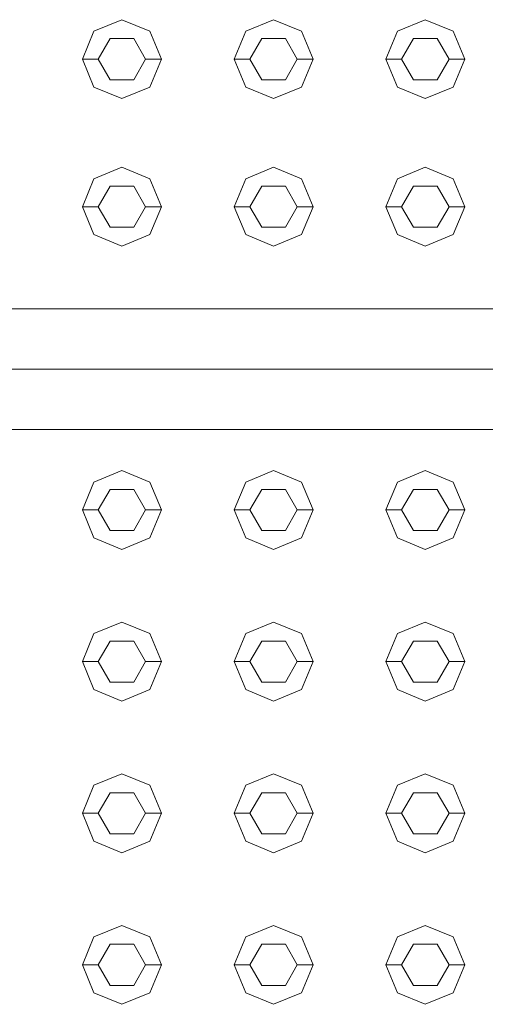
# Model space of a CAD drawing. Header units: millimetres. Extents: x 2 to 902, y -447 to 199.
# Tile 635 of 656: x 22.379 to 22.674, y 162.249 to 162.873. Entities that reach past the tile are written whole.
import ezdxf

# ---------------------------------------------------------------- set-up
doc = ezdxf.new("R2010")
doc.units = ezdxf.units.MM
doc.header["$MEASUREMENT"] = 0
for name, color, linetype, lineweight in [('IFC-Corrimão-Contorno', 36, 'Continuous', 5), ('IFC-Elemento construtivo genérico-Contorno', 253, 'Continuous', 5), ('IFC-Escada-Contorno', 32, 'Continuous', 5)]:
    doc.layers.add(name, color=color, linetype=linetype, lineweight=lineweight)

msp = doc.modelspace()

# ---------------------------------------------------------------- linework, layer by layer
at = {"layer": 'IFC-Corrimão-Contorno', "color": 7, "lineweight": 5}
for p, q in [((22.2903, 162.68954), (22.68711, 162.68954)), ((22.2903, 162.65143), (22.68711, 162.65143)), ((22.2903, 162.61332), (22.68711, 162.61332))]:
    msp.add_line(p, q, dxfattribs=at)
at = {"layer": 'IFC-Elemento construtivo genérico-Contorno', "color": 7, "lineweight": 5}
for p, q in [((22.42651, 162.86537), (22.44418, 162.87269)), ((22.42651, 162.86537), (22.44418, 162.87269)), ((22.44418, 162.87269), (22.46186, 162.86537)), ((22.44418, 162.87269), (22.46186, 162.86537)), ((22.52251, 162.86537), (22.54018, 162.87269)), ((22.52251, 162.86537), (22.54018, 162.87269)), ((22.54018, 162.87269), (22.55786, 162.86537)), ((22.54018, 162.87269), (22.55786, 162.86537)), ((22.61851, 162.86537), (22.63618, 162.87269)), ((22.61851, 162.86537), (22.63618, 162.87269)), ((22.63618, 162.87269), (22.65386, 162.86537)), ((22.63618, 162.87269), (22.65386, 162.86537)), ((22.41918, 162.84769), (22.42651, 162.86537)), ((22.41918, 162.84769), (22.42651, 162.86537)), ((22.46186, 162.86537), (22.46918, 162.84769)), ((22.46186, 162.86537), (22.46918, 162.84769)), ((22.51518, 162.84769), (22.52251, 162.86537)), ((22.51518, 162.84769), (22.52251, 162.86537)), ((22.55786, 162.86537), (22.56518, 162.84769)), ((22.55786, 162.86537), (22.56518, 162.84769)), ((22.61118, 162.84769), (22.61851, 162.86537)), ((22.61118, 162.84769), (22.61851, 162.86537)), ((22.65386, 162.86537), (22.66118, 162.84769)), ((22.65386, 162.86537), (22.66118, 162.84769)), ((22.42918, 162.84769), (22.43668, 162.86068)), ((22.42918, 162.84769), (22.43668, 162.86068)), ((22.43668, 162.86068), (22.45168, 162.86068)), ((22.43668, 162.86068), (22.45168, 162.86068)), ((22.45168, 162.86068), (22.45918, 162.84769)), ((22.45168, 162.86068), (22.45918, 162.84769)), ((22.52518, 162.84769), (22.53268, 162.86068)), ((22.52518, 162.84769), (22.53268, 162.86068)), ((22.53268, 162.86068), (22.54768, 162.86068)), ((22.53268, 162.86068), (22.54768, 162.86068)), ((22.54768, 162.86068), (22.55518, 162.84769)), ((22.54768, 162.86068), (22.55518, 162.84769)), ((22.62118, 162.84769), (22.62868, 162.86068)), ((22.62118, 162.84769), (22.62868, 162.86068)), ((22.62868, 162.86068), (22.64368, 162.86068)), ((22.62868, 162.86068), (22.64368, 162.86068)), ((22.64368, 162.86068), (22.65118, 162.84769)), ((22.64368, 162.86068), (22.65118, 162.84769)), ((22.41918, 162.84769), (22.42918, 162.84769)), ((22.41918, 162.84769), (22.42651, 162.83001)), ((22.41918, 162.84769), (22.42918, 162.84769)), ((22.41918, 162.84769), (22.42651, 162.83001)), ((22.42918, 162.84769), (22.43668, 162.8347)), ((22.42918, 162.84769), (22.43668, 162.8347)), ((22.45168, 162.8347), (22.45918, 162.84769)), ((22.45168, 162.8347), (22.45918, 162.84769)), ((22.45918, 162.84769), (22.46918, 162.84769)), ((22.45918, 162.84769), (22.46918, 162.84769)), ((22.46186, 162.83001), (22.46918, 162.84769)), ((22.46186, 162.83001), (22.46918, 162.84769)), ((22.51518, 162.84769), (22.52518, 162.84769)), ((22.51518, 162.84769), (22.52251, 162.83001)), ((22.51518, 162.84769), (22.52518, 162.84769)), ((22.51518, 162.84769), (22.52251, 162.83001)), ((22.52518, 162.84769), (22.53268, 162.8347)), ((22.52518, 162.84769), (22.53268, 162.8347)), ((22.54768, 162.8347), (22.55518, 162.84769)), ((22.54768, 162.8347), (22.55518, 162.84769)), ((22.55518, 162.84769), (22.56518, 162.84769)), ((22.55518, 162.84769), (22.56518, 162.84769)), ((22.55786, 162.83001), (22.56518, 162.84769)), ((22.55786, 162.83001), (22.56518, 162.84769)), ((22.61118, 162.84769), (22.62118, 162.84769)), ((22.61118, 162.84769), (22.61851, 162.83001)), ((22.61118, 162.84769), (22.62118, 162.84769)), ((22.61118, 162.84769), (22.61851, 162.83001)), ((22.62118, 162.84769), (22.62868, 162.8347)), ((22.62118, 162.84769), (22.62868, 162.8347)), ((22.64368, 162.8347), (22.65118, 162.84769)), ((22.64368, 162.8347), (22.65118, 162.84769)), ((22.65118, 162.84769), (22.66118, 162.84769)), ((22.65118, 162.84769), (22.66118, 162.84769)), ((22.65386, 162.83001), (22.66118, 162.84769)), ((22.65386, 162.83001), (22.66118, 162.84769)), ((22.43668, 162.8347), (22.45168, 162.8347)), ((22.43668, 162.8347), (22.45168, 162.8347)), ((22.53268, 162.8347), (22.54768, 162.8347)), ((22.53268, 162.8347), (22.54768, 162.8347)), ((22.62868, 162.8347), (22.64368, 162.8347)), ((22.62868, 162.8347), (22.64368, 162.8347)), ((22.42651, 162.83001), (22.44418, 162.82269)), ((22.42651, 162.83001), (22.44418, 162.82269)), ((22.44418, 162.82269), (22.46186, 162.83001)), ((22.44418, 162.82269), (22.46186, 162.83001)), ((22.52251, 162.83001), (22.54018, 162.82269)), ((22.52251, 162.83001), (22.54018, 162.82269)), ((22.54018, 162.82269), (22.55786, 162.83001)), ((22.54018, 162.82269), (22.55786, 162.83001)), ((22.61851, 162.83001), (22.63618, 162.82269)), ((22.61851, 162.83001), (22.63618, 162.82269)), ((22.63618, 162.82269), (22.65386, 162.83001)), ((22.63618, 162.82269), (22.65386, 162.83001)), ((22.42651, 162.77195), (22.44418, 162.77927)), ((22.42651, 162.77195), (22.44418, 162.77927)), ((22.44418, 162.77927), (22.46186, 162.77195)), ((22.44418, 162.77927), (22.46186, 162.77195)), ((22.52251, 162.77195), (22.54018, 162.77927)), ((22.52251, 162.77195), (22.54018, 162.77927)), ((22.54018, 162.77927), (22.55786, 162.77195)), ((22.54018, 162.77927), (22.55786, 162.77195)), ((22.61851, 162.77195), (22.63618, 162.77927)), ((22.61851, 162.77195), (22.63618, 162.77927)), ((22.63618, 162.77927), (22.65386, 162.77195)), ((22.63618, 162.77927), (22.65386, 162.77195)), ((22.41918, 162.75427), (22.42651, 162.77195)), ((22.41918, 162.75427), (22.42651, 162.77195)), ((22.46186, 162.77195), (22.46918, 162.75427)), ((22.46186, 162.77195), (22.46918, 162.75427)), ((22.51518, 162.75427), (22.52251, 162.77195)), ((22.51518, 162.75427), (22.52251, 162.77195)), ((22.55786, 162.77195), (22.56518, 162.75427)), ((22.55786, 162.77195), (22.56518, 162.75427)), ((22.61118, 162.75427), (22.61851, 162.77195)), ((22.61118, 162.75427), (22.61851, 162.77195)), ((22.65386, 162.77195), (22.66118, 162.75427)), ((22.65386, 162.77195), (22.66118, 162.75427)), ((22.42918, 162.75427), (22.43668, 162.76726)), ((22.42918, 162.75427), (22.43668, 162.76726)), ((22.43668, 162.76726), (22.45168, 162.76726)), ((22.43668, 162.76726), (22.45168, 162.76726)), ((22.45168, 162.76726), (22.45918, 162.75427)), ((22.45168, 162.76726), (22.45918, 162.75427)), ((22.52518, 162.75427), (22.53268, 162.76726)), ((22.52518, 162.75427), (22.53268, 162.76726)), ((22.53268, 162.76726), (22.54768, 162.76726)), ((22.53268, 162.76726), (22.54768, 162.76726)), ((22.54768, 162.76726), (22.55518, 162.75427)), ((22.54768, 162.76726), (22.55518, 162.75427)), ((22.62118, 162.75427), (22.62868, 162.76726)), ((22.62118, 162.75427), (22.62868, 162.76726)), ((22.62868, 162.76726), (22.64368, 162.76726)), ((22.62868, 162.76726), (22.64368, 162.76726)), ((22.64368, 162.76726), (22.65118, 162.75427)), ((22.64368, 162.76726), (22.65118, 162.75427)), ((22.41918, 162.75427), (22.42918, 162.75427)), ((22.41918, 162.75427), (22.42651, 162.7366)), ((22.41918, 162.75427), (22.42918, 162.75427)), ((22.41918, 162.75427), (22.42651, 162.7366)), ((22.42918, 162.75427), (22.43668, 162.74128)), ((22.42918, 162.75427), (22.43668, 162.74128)), ((22.45168, 162.74128), (22.45918, 162.75427)), ((22.45168, 162.74128), (22.45918, 162.75427)), ((22.45918, 162.75427), (22.46918, 162.75427)), ((22.45918, 162.75427), (22.46918, 162.75427)), ((22.46186, 162.7366), (22.46918, 162.75427)), ((22.46186, 162.7366), (22.46918, 162.75427)), ((22.51518, 162.75427), (22.52518, 162.75427)), ((22.51518, 162.75427), (22.52251, 162.7366)), ((22.51518, 162.75427), (22.52518, 162.75427)), ((22.51518, 162.75427), (22.52251, 162.7366)), ((22.52518, 162.75427), (22.53268, 162.74128)), ((22.52518, 162.75427), (22.53268, 162.74128)), ((22.54768, 162.74128), (22.55518, 162.75427)), ((22.54768, 162.74128), (22.55518, 162.75427)), ((22.55518, 162.75427), (22.56518, 162.75427)), ((22.55518, 162.75427), (22.56518, 162.75427)), ((22.55786, 162.7366), (22.56518, 162.75427)), ((22.55786, 162.7366), (22.56518, 162.75427)), ((22.61118, 162.75427), (22.62118, 162.75427)), ((22.61118, 162.75427), (22.61851, 162.7366)), ((22.61118, 162.75427), (22.62118, 162.75427)), ((22.61118, 162.75427), (22.61851, 162.7366)), ((22.62118, 162.75427), (22.62868, 162.74128)), ((22.62118, 162.75427), (22.62868, 162.74128)), ((22.64368, 162.74128), (22.65118, 162.75427)), ((22.64368, 162.74128), (22.65118, 162.75427)), ((22.65118, 162.75427), (22.66118, 162.75427)), ((22.65118, 162.75427), (22.66118, 162.75427)), ((22.65386, 162.7366), (22.66118, 162.75427)), ((22.65386, 162.7366), (22.66118, 162.75427)), ((22.43668, 162.74128), (22.45168, 162.74128)), ((22.43668, 162.74128), (22.45168, 162.74128)), ((22.53268, 162.74128), (22.54768, 162.74128)), ((22.53268, 162.74128), (22.54768, 162.74128)), ((22.62868, 162.74128), (22.64368, 162.74128)), ((22.62868, 162.74128), (22.64368, 162.74128)), ((22.42651, 162.7366), (22.44418, 162.72927)), ((22.42651, 162.7366), (22.44418, 162.72927)), ((22.44418, 162.72927), (22.46186, 162.7366)), ((22.44418, 162.72927), (22.46186, 162.7366)), ((22.52251, 162.7366), (22.54018, 162.72927)), ((22.52251, 162.7366), (22.54018, 162.72927)), ((22.54018, 162.72927), (22.55786, 162.7366)), ((22.54018, 162.72927), (22.55786, 162.7366)), ((22.61851, 162.7366), (22.63618, 162.72927)), ((22.61851, 162.7366), (22.63618, 162.72927)), ((22.63618, 162.72927), (22.65386, 162.7366)), ((22.63618, 162.72927), (22.65386, 162.7366)), ((22.42651, 162.57995), (22.44418, 162.58727)), ((22.42651, 162.57995), (22.44418, 162.58727)), ((22.44418, 162.58727), (22.46186, 162.57995)), ((22.44418, 162.58727), (22.46186, 162.57995)), ((22.52251, 162.57995), (22.54018, 162.58727)), ((22.52251, 162.57995), (22.54018, 162.58727)), ((22.54018, 162.58727), (22.55786, 162.57995)), ((22.54018, 162.58727), (22.55786, 162.57995)), ((22.61851, 162.57995), (22.63618, 162.58727)), ((22.61851, 162.57995), (22.63618, 162.58727)), ((22.63618, 162.58727), (22.65386, 162.57995)), ((22.63618, 162.58727), (22.65386, 162.57995)), ((22.41918, 162.56227), (22.42651, 162.57995)), ((22.41918, 162.56227), (22.42651, 162.57995)), ((22.42918, 162.56227), (22.43668, 162.57526)), ((22.42918, 162.56227), (22.43668, 162.57526)), ((22.43668, 162.57526), (22.45168, 162.57526)), ((22.43668, 162.57526), (22.45168, 162.57526)), ((22.45168, 162.57526), (22.45918, 162.56227)), ((22.45168, 162.57526), (22.45918, 162.56227)), ((22.46186, 162.57995), (22.46918, 162.56227)), ((22.46186, 162.57995), (22.46918, 162.56227)), ((22.51518, 162.56227), (22.52251, 162.57995)), ((22.51518, 162.56227), (22.52251, 162.57995)), ((22.52518, 162.56227), (22.53268, 162.57526)), ((22.52518, 162.56227), (22.53268, 162.57526)), ((22.53268, 162.57526), (22.54768, 162.57526)), ((22.53268, 162.57526), (22.54768, 162.57526)), ((22.54768, 162.57526), (22.55518, 162.56227)), ((22.54768, 162.57526), (22.55518, 162.56227)), ((22.55786, 162.57995), (22.56518, 162.56227)), ((22.55786, 162.57995), (22.56518, 162.56227)), ((22.61118, 162.56227), (22.61851, 162.57995)), ((22.61118, 162.56227), (22.61851, 162.57995)), ((22.62118, 162.56227), (22.62868, 162.57526)), ((22.62118, 162.56227), (22.62868, 162.57526)), ((22.62868, 162.57526), (22.64368, 162.57526)), ((22.62868, 162.57526), (22.64368, 162.57526)), ((22.64368, 162.57526), (22.65118, 162.56227)), ((22.64368, 162.57526), (22.65118, 162.56227)), ((22.65386, 162.57995), (22.66118, 162.56227)), ((22.65386, 162.57995), (22.66118, 162.56227)), ((22.41918, 162.56227), (22.42918, 162.56227)), ((22.41918, 162.56227), (22.42651, 162.54459)), ((22.41918, 162.56227), (22.42918, 162.56227)), ((22.41918, 162.56227), (22.42651, 162.54459)), ((22.42918, 162.56227), (22.43668, 162.54928)), ((22.42918, 162.56227), (22.43668, 162.54928)), ((22.45168, 162.54928), (22.45918, 162.56227)), ((22.45168, 162.54928), (22.45918, 162.56227)), ((22.45918, 162.56227), (22.46918, 162.56227)), ((22.45918, 162.56227), (22.46918, 162.56227)), ((22.46186, 162.54459), (22.46918, 162.56227)), ((22.46186, 162.54459), (22.46918, 162.56227)), ((22.51518, 162.56227), (22.52518, 162.56227)), ((22.51518, 162.56227), (22.52251, 162.54459)), ((22.51518, 162.56227), (22.52518, 162.56227)), ((22.51518, 162.56227), (22.52251, 162.54459)), ((22.52518, 162.56227), (22.53268, 162.54928)), ((22.52518, 162.56227), (22.53268, 162.54928)), ((22.54768, 162.54928), (22.55518, 162.56227)), ((22.54768, 162.54928), (22.55518, 162.56227)), ((22.55518, 162.56227), (22.56518, 162.56227)), ((22.55518, 162.56227), (22.56518, 162.56227)), ((22.55786, 162.54459), (22.56518, 162.56227)), ((22.55786, 162.54459), (22.56518, 162.56227)), ((22.61118, 162.56227), (22.62118, 162.56227)), ((22.61118, 162.56227), (22.61851, 162.54459)), ((22.61118, 162.56227), (22.62118, 162.56227)), ((22.61118, 162.56227), (22.61851, 162.54459)), ((22.62118, 162.56227), (22.62868, 162.54928)), ((22.62118, 162.56227), (22.62868, 162.54928)), ((22.64368, 162.54928), (22.65118, 162.56227)), ((22.64368, 162.54928), (22.65118, 162.56227)), ((22.65118, 162.56227), (22.66118, 162.56227)), ((22.65118, 162.56227), (22.66118, 162.56227)), ((22.65386, 162.54459), (22.66118, 162.56227)), ((22.65386, 162.54459), (22.66118, 162.56227)), ((22.42651, 162.54459), (22.44418, 162.53727)), ((22.42651, 162.54459), (22.44418, 162.53727)), ((22.43668, 162.54928), (22.45168, 162.54928)), ((22.43668, 162.54928), (22.45168, 162.54928)), ((22.44418, 162.53727), (22.46186, 162.54459)), ((22.44418, 162.53727), (22.46186, 162.54459)), ((22.52251, 162.54459), (22.54018, 162.53727)), ((22.52251, 162.54459), (22.54018, 162.53727)), ((22.53268, 162.54928), (22.54768, 162.54928)), ((22.53268, 162.54928), (22.54768, 162.54928)), ((22.54018, 162.53727), (22.55786, 162.54459)), ((22.54018, 162.53727), (22.55786, 162.54459)), ((22.61851, 162.54459), (22.63618, 162.53727)), ((22.61851, 162.54459), (22.63618, 162.53727)), ((22.62868, 162.54928), (22.64368, 162.54928)), ((22.62868, 162.54928), (22.64368, 162.54928)), ((22.63618, 162.53727), (22.65386, 162.54459)), ((22.63618, 162.53727), (22.65386, 162.54459)), ((22.42651, 162.48395), (22.44418, 162.49127)), ((22.42651, 162.48395), (22.44418, 162.49127)), ((22.44418, 162.49127), (22.46186, 162.48395)), ((22.44418, 162.49127), (22.46186, 162.48395)), ((22.52251, 162.48395), (22.54018, 162.49127)), ((22.52251, 162.48395), (22.54018, 162.49127)), ((22.54018, 162.49127), (22.55786, 162.48395)), ((22.54018, 162.49127), (22.55786, 162.48395)), ((22.61851, 162.48395), (22.63618, 162.49127)), ((22.61851, 162.48395), (22.63618, 162.49127)), ((22.63618, 162.49127), (22.65386, 162.48395)), ((22.63618, 162.49127), (22.65386, 162.48395)), ((22.41918, 162.46627), (22.42651, 162.48395)), ((22.41918, 162.46627), (22.42651, 162.48395)), ((22.46186, 162.48395), (22.46918, 162.46627)), ((22.46186, 162.48395), (22.46918, 162.46627)), ((22.51518, 162.46627), (22.52251, 162.48395)), ((22.51518, 162.46627), (22.52251, 162.48395)), ((22.55786, 162.48395), (22.56518, 162.46627)), ((22.55786, 162.48395), (22.56518, 162.46627)), ((22.61118, 162.46627), (22.61851, 162.48395)), ((22.61118, 162.46627), (22.61851, 162.48395)), ((22.65386, 162.48395), (22.66118, 162.46627)), ((22.65386, 162.48395), (22.66118, 162.46627)), ((22.42918, 162.46627), (22.43668, 162.47926)), ((22.42918, 162.46627), (22.43668, 162.47926)), ((22.43668, 162.47926), (22.45168, 162.47926)), ((22.43668, 162.47926), (22.45168, 162.47926)), ((22.45168, 162.47926), (22.45918, 162.46627)), ((22.45168, 162.47926), (22.45918, 162.46627)), ((22.52518, 162.46627), (22.53268, 162.47926)), ((22.52518, 162.46627), (22.53268, 162.47926)), ((22.53268, 162.47926), (22.54768, 162.47926)), ((22.53268, 162.47926), (22.54768, 162.47926)), ((22.54768, 162.47926), (22.55518, 162.46627)), ((22.54768, 162.47926), (22.55518, 162.46627)), ((22.62118, 162.46627), (22.62868, 162.47926)), ((22.62118, 162.46627), (22.62868, 162.47926)), ((22.62868, 162.47926), (22.64368, 162.47926)), ((22.62868, 162.47926), (22.64368, 162.47926)), ((22.64368, 162.47926), (22.65118, 162.46627)), ((22.64368, 162.47926), (22.65118, 162.46627)), ((22.41918, 162.46627), (22.42918, 162.46627)), ((22.41918, 162.46627), (22.42651, 162.44859)), ((22.41918, 162.46627), (22.42918, 162.46627)), ((22.41918, 162.46627), (22.42651, 162.44859)), ((22.42918, 162.46627), (22.43668, 162.45328)), ((22.42918, 162.46627), (22.43668, 162.45328)), ((22.45168, 162.45328), (22.45918, 162.46627)), ((22.45168, 162.45328), (22.45918, 162.46627)), ((22.45918, 162.46627), (22.46918, 162.46627)), ((22.45918, 162.46627), (22.46918, 162.46627)), ((22.46186, 162.44859), (22.46918, 162.46627)), ((22.46186, 162.44859), (22.46918, 162.46627)), ((22.51518, 162.46627), (22.52518, 162.46627)), ((22.51518, 162.46627), (22.52251, 162.44859)), ((22.51518, 162.46627), (22.52518, 162.46627)), ((22.51518, 162.46627), (22.52251, 162.44859)), ((22.52518, 162.46627), (22.53268, 162.45328)), ((22.52518, 162.46627), (22.53268, 162.45328)), ((22.54768, 162.45328), (22.55518, 162.46627)), ((22.54768, 162.45328), (22.55518, 162.46627)), ((22.55518, 162.46627), (22.56518, 162.46627)), ((22.55518, 162.46627), (22.56518, 162.46627)), ((22.55786, 162.44859), (22.56518, 162.46627)), ((22.55786, 162.44859), (22.56518, 162.46627)), ((22.61118, 162.46627), (22.62118, 162.46627)), ((22.61118, 162.46627), (22.61851, 162.44859)), ((22.61118, 162.46627), (22.62118, 162.46627)), ((22.61118, 162.46627), (22.61851, 162.44859)), ((22.62118, 162.46627), (22.62868, 162.45328)), ((22.62118, 162.46627), (22.62868, 162.45328)), ((22.64368, 162.45328), (22.65118, 162.46627)), ((22.64368, 162.45328), (22.65118, 162.46627)), ((22.65118, 162.46627), (22.66118, 162.46627)), ((22.65118, 162.46627), (22.66118, 162.46627)), ((22.65386, 162.44859), (22.66118, 162.46627)), ((22.65386, 162.44859), (22.66118, 162.46627)), ((22.43668, 162.45328), (22.45168, 162.45328)), ((22.43668, 162.45328), (22.45168, 162.45328)), ((22.53268, 162.45328), (22.54768, 162.45328)), ((22.53268, 162.45328), (22.54768, 162.45328)), ((22.62868, 162.45328), (22.64368, 162.45328)), ((22.62868, 162.45328), (22.64368, 162.45328)), ((22.42651, 162.44859), (22.44418, 162.44127)), ((22.42651, 162.44859), (22.44418, 162.44127)), ((22.44418, 162.44127), (22.46186, 162.44859)), ((22.44418, 162.44127), (22.46186, 162.44859)), ((22.52251, 162.44859), (22.54018, 162.44127)), ((22.52251, 162.44859), (22.54018, 162.44127)), ((22.54018, 162.44127), (22.55786, 162.44859)), ((22.54018, 162.44127), (22.55786, 162.44859)), ((22.61851, 162.44859), (22.63618, 162.44127)), ((22.61851, 162.44859), (22.63618, 162.44127)), ((22.63618, 162.44127), (22.65386, 162.44859)), ((22.63618, 162.44127), (22.65386, 162.44859)), ((22.42651, 162.38794), (22.44418, 162.39527)), ((22.42651, 162.38794), (22.44418, 162.39527)), ((22.44418, 162.39527), (22.46186, 162.38794)), ((22.44418, 162.39527), (22.46186, 162.38794)), ((22.52251, 162.38794), (22.54018, 162.39527)), ((22.52251, 162.38794), (22.54018, 162.39527)), ((22.54018, 162.39527), (22.55786, 162.38794)), ((22.54018, 162.39527), (22.55786, 162.38794)), ((22.61851, 162.38794), (22.63618, 162.39527)), ((22.61851, 162.38794), (22.63618, 162.39527)), ((22.63618, 162.39527), (22.65386, 162.38794)), ((22.63618, 162.39527), (22.65386, 162.38794)), ((22.41918, 162.37027), (22.42651, 162.38794)), ((22.41918, 162.37027), (22.42651, 162.38794)), ((22.46186, 162.38794), (22.46918, 162.37027)), ((22.46186, 162.38794), (22.46918, 162.37027)), ((22.51518, 162.37027), (22.52251, 162.38794)), ((22.51518, 162.37027), (22.52251, 162.38794)), ((22.55786, 162.38794), (22.56518, 162.37027)), ((22.55786, 162.38794), (22.56518, 162.37027)), ((22.61118, 162.37027), (22.61851, 162.38794)), ((22.61118, 162.37027), (22.61851, 162.38794)), ((22.65386, 162.38794), (22.66118, 162.37027)), ((22.65386, 162.38794), (22.66118, 162.37027)), ((22.42918, 162.37027), (22.43668, 162.38326)), ((22.42918, 162.37027), (22.43668, 162.38326)), ((22.43668, 162.38326), (22.45168, 162.38326)), ((22.43668, 162.38326), (22.45168, 162.38326)), ((22.45168, 162.38326), (22.45918, 162.37027)), ((22.45168, 162.38326), (22.45918, 162.37027)), ((22.52518, 162.37027), (22.53268, 162.38326)), ((22.52518, 162.37027), (22.53268, 162.38326)), ((22.53268, 162.38326), (22.54768, 162.38326)), ((22.53268, 162.38326), (22.54768, 162.38326)), ((22.54768, 162.38326), (22.55518, 162.37027)), ((22.54768, 162.38326), (22.55518, 162.37027)), ((22.62118, 162.37027), (22.62868, 162.38326)), ((22.62118, 162.37027), (22.62868, 162.38326)), ((22.62868, 162.38326), (22.64368, 162.38326)), ((22.62868, 162.38326), (22.64368, 162.38326)), ((22.64368, 162.38326), (22.65118, 162.37027)), ((22.64368, 162.38326), (22.65118, 162.37027)), ((22.41918, 162.37027), (22.42918, 162.37027)), ((22.41918, 162.37027), (22.42651, 162.35259)), ((22.41918, 162.37027), (22.42918, 162.37027)), ((22.41918, 162.37027), (22.42651, 162.35259)), ((22.42918, 162.37027), (22.43668, 162.35728)), ((22.42918, 162.37027), (22.43668, 162.35728)), ((22.45168, 162.35728), (22.45918, 162.37027)), ((22.45168, 162.35728), (22.45918, 162.37027)), ((22.45918, 162.37027), (22.46918, 162.37027)), ((22.45918, 162.37027), (22.46918, 162.37027)), ((22.46186, 162.35259), (22.46918, 162.37027)), ((22.46186, 162.35259), (22.46918, 162.37027)), ((22.51518, 162.37027), (22.52518, 162.37027)), ((22.51518, 162.37027), (22.52251, 162.35259)), ((22.51518, 162.37027), (22.52518, 162.37027)), ((22.51518, 162.37027), (22.52251, 162.35259)), ((22.52518, 162.37027), (22.53268, 162.35728)), ((22.52518, 162.37027), (22.53268, 162.35728)), ((22.54768, 162.35728), (22.55518, 162.37027)), ((22.54768, 162.35728), (22.55518, 162.37027)), ((22.55518, 162.37027), (22.56518, 162.37027)), ((22.55518, 162.37027), (22.56518, 162.37027)), ((22.55786, 162.35259), (22.56518, 162.37027)), ((22.55786, 162.35259), (22.56518, 162.37027)), ((22.61118, 162.37027), (22.62118, 162.37027)), ((22.61118, 162.37027), (22.61851, 162.35259)), ((22.61118, 162.37027), (22.62118, 162.37027)), ((22.61118, 162.37027), (22.61851, 162.35259)), ((22.62118, 162.37027), (22.62868, 162.35728)), ((22.62118, 162.37027), (22.62868, 162.35728)), ((22.64368, 162.35728), (22.65118, 162.37027)), ((22.64368, 162.35728), (22.65118, 162.37027)), ((22.65118, 162.37027), (22.66118, 162.37027)), ((22.65118, 162.37027), (22.66118, 162.37027)), ((22.65386, 162.35259), (22.66118, 162.37027)), ((22.65386, 162.35259), (22.66118, 162.37027)), ((22.43668, 162.35728), (22.45168, 162.35728)), ((22.43668, 162.35728), (22.45168, 162.35728)), ((22.53268, 162.35728), (22.54768, 162.35728)), ((22.53268, 162.35728), (22.54768, 162.35728)), ((22.62868, 162.35728), (22.64368, 162.35728)), ((22.62868, 162.35728), (22.64368, 162.35728)), ((22.42651, 162.35259), (22.44418, 162.34527)), ((22.42651, 162.35259), (22.44418, 162.34527)), ((22.44418, 162.34527), (22.46186, 162.35259)), ((22.44418, 162.34527), (22.46186, 162.35259)), ((22.52251, 162.35259), (22.54018, 162.34527)), ((22.52251, 162.35259), (22.54018, 162.34527)), ((22.54018, 162.34527), (22.55786, 162.35259)), ((22.54018, 162.34527), (22.55786, 162.35259)), ((22.61851, 162.35259), (22.63618, 162.34527)), ((22.61851, 162.35259), (22.63618, 162.34527)), ((22.63618, 162.34527), (22.65386, 162.35259)), ((22.63618, 162.34527), (22.65386, 162.35259)), ((22.42651, 162.29195), (22.44418, 162.29927)), ((22.42651, 162.29195), (22.44418, 162.29927)), ((22.44418, 162.29927), (22.46186, 162.29195)), ((22.44418, 162.29927), (22.46186, 162.29195)), ((22.52251, 162.29195), (22.54018, 162.29927)), ((22.52251, 162.29195), (22.54018, 162.29927)), ((22.54018, 162.29927), (22.55786, 162.29195)), ((22.54018, 162.29927), (22.55786, 162.29195)), ((22.61851, 162.29195), (22.63618, 162.29927)), ((22.61851, 162.29195), (22.63618, 162.29927)), ((22.63618, 162.29927), (22.65386, 162.29195)), ((22.63618, 162.29927), (22.65386, 162.29195)), ((22.41918, 162.27427), (22.42651, 162.29195)), ((22.41918, 162.27427), (22.42651, 162.29195)), ((22.46186, 162.29195), (22.46918, 162.27427)), ((22.46186, 162.29195), (22.46918, 162.27427)), ((22.51518, 162.27427), (22.52251, 162.29195)), ((22.51518, 162.27427), (22.52251, 162.29195)), ((22.55786, 162.29195), (22.56518, 162.27427)), ((22.55786, 162.29195), (22.56518, 162.27427)), ((22.61118, 162.27427), (22.61851, 162.29195)), ((22.61118, 162.27427), (22.61851, 162.29195)), ((22.65386, 162.29195), (22.66118, 162.27427)), ((22.65386, 162.29195), (22.66118, 162.27427)), ((22.42918, 162.27427), (22.43668, 162.28726)), ((22.42918, 162.27427), (22.43668, 162.28726)), ((22.43668, 162.28726), (22.45168, 162.28726)), ((22.43668, 162.28726), (22.45168, 162.28726)), ((22.45168, 162.28726), (22.45918, 162.27427)), ((22.45168, 162.28726), (22.45918, 162.27427)), ((22.52518, 162.27427), (22.53268, 162.28726)), ((22.52518, 162.27427), (22.53268, 162.28726)), ((22.53268, 162.28726), (22.54768, 162.28726)), ((22.53268, 162.28726), (22.54768, 162.28726)), ((22.54768, 162.28726), (22.55518, 162.27427)), ((22.54768, 162.28726), (22.55518, 162.27427)), ((22.62118, 162.27427), (22.62868, 162.28726)), ((22.62118, 162.27427), (22.62868, 162.28726)), ((22.62868, 162.28726), (22.64368, 162.28726)), ((22.62868, 162.28726), (22.64368, 162.28726)), ((22.64368, 162.28726), (22.65118, 162.27427)), ((22.64368, 162.28726), (22.65118, 162.27427)), ((22.41918, 162.27427), (22.42918, 162.27427)), ((22.41918, 162.27427), (22.42651, 162.2566)), ((22.41918, 162.27427), (22.42918, 162.27427)), ((22.41918, 162.27427), (22.42651, 162.2566)), ((22.42918, 162.27427), (22.43668, 162.26128)), ((22.42918, 162.27427), (22.43668, 162.26128)), ((22.45168, 162.26128), (22.45918, 162.27427)), ((22.45168, 162.26128), (22.45918, 162.27427)), ((22.45918, 162.27427), (22.46918, 162.27427)), ((22.45918, 162.27427), (22.46918, 162.27427)), ((22.46186, 162.2566), (22.46918, 162.27427)), ((22.46186, 162.2566), (22.46918, 162.27427)), ((22.51518, 162.27427), (22.52518, 162.27427)), ((22.51518, 162.27427), (22.52251, 162.2566)), ((22.51518, 162.27427), (22.52518, 162.27427)), ((22.51518, 162.27427), (22.52251, 162.2566)), ((22.52518, 162.27427), (22.53268, 162.26128)), ((22.52518, 162.27427), (22.53268, 162.26128)), ((22.54768, 162.26128), (22.55518, 162.27427)), ((22.54768, 162.26128), (22.55518, 162.27427)), ((22.55518, 162.27427), (22.56518, 162.27427)), ((22.55518, 162.27427), (22.56518, 162.27427)), ((22.55786, 162.2566), (22.56518, 162.27427)), ((22.55786, 162.2566), (22.56518, 162.27427)), ((22.61118, 162.27427), (22.62118, 162.27427)), ((22.61118, 162.27427), (22.61851, 162.2566)), ((22.61118, 162.27427), (22.62118, 162.27427)), ((22.61118, 162.27427), (22.61851, 162.2566)), ((22.62118, 162.27427), (22.62868, 162.26128)), ((22.62118, 162.27427), (22.62868, 162.26128)), ((22.64368, 162.26128), (22.65118, 162.27427)), ((22.64368, 162.26128), (22.65118, 162.27427)), ((22.65118, 162.27427), (22.66118, 162.27427)), ((22.65118, 162.27427), (22.66118, 162.27427)), ((22.65386, 162.2566), (22.66118, 162.27427)), ((22.65386, 162.2566), (22.66118, 162.27427)), ((22.43668, 162.26128), (22.45168, 162.26128)), ((22.43668, 162.26128), (22.45168, 162.26128)), ((22.53268, 162.26128), (22.54768, 162.26128)), ((22.53268, 162.26128), (22.54768, 162.26128)), ((22.62868, 162.26128), (22.64368, 162.26128)), ((22.62868, 162.26128), (22.64368, 162.26128)), ((22.42651, 162.2566), (22.44418, 162.24927)), ((22.42651, 162.2566), (22.44418, 162.24927)), ((22.44418, 162.24927), (22.46186, 162.2566)), ((22.44418, 162.24927), (22.46186, 162.2566)), ((22.52251, 162.2566), (22.54018, 162.24927)), ((22.52251, 162.2566), (22.54018, 162.24927)), ((22.54018, 162.24927), (22.55786, 162.2566)), ((22.54018, 162.24927), (22.55786, 162.2566)), ((22.61851, 162.2566), (22.63618, 162.24927)), ((22.61851, 162.2566), (22.63618, 162.24927)), ((22.63618, 162.24927), (22.65386, 162.2566)), ((22.63618, 162.24927), (22.65386, 162.2566))]:
    msp.add_line(p, q, dxfattribs=at)
at = {"layer": 'IFC-Escada-Contorno', "color": 7, "lineweight": 5}
for p, q in [((22.2903, 162.68954), (22.68711, 162.68954)), ((22.2903, 162.65143), (22.68711, 162.65143)), ((22.2903, 162.61332), (22.68711, 162.61332))]:
    msp.add_line(p, q, dxfattribs=at)

doc.saveas('drawing.dxf')
